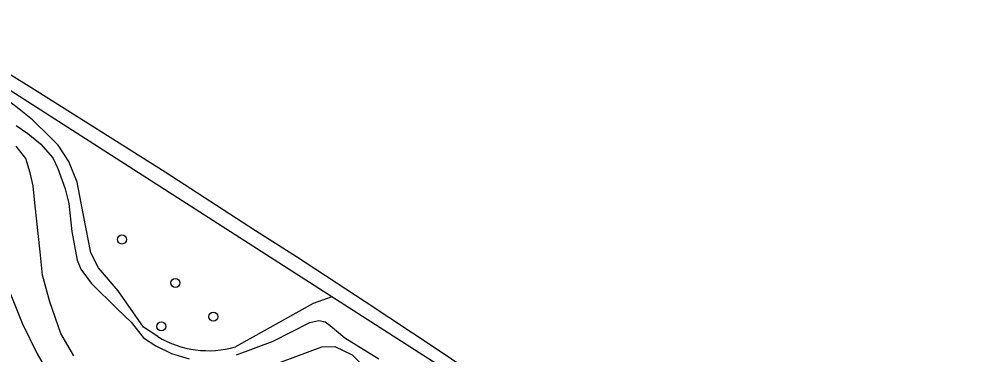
# Model space of a CAD drawing. Extents: x 163686 to 164493, y 382719 to 383870.
# Drawn here: x 164189 to 164291.1, y 383634.1 to 383670.3 of the extents above; entities that cross this region are included whole.
import ezdxf

# ---------------------------------------------------------------- set-up
doc = ezdxf.new("R2010")
doc.units = 0
for name, color, linetype in [('IMGEO_Boom', 7, 'Continuous'), ('IMGEO_Geluidsscherm', 7, 'Continuous'), ('IMGEO_Groenvoorziening', 7, 'Continuous'), ('IMGEO_Spoorbaan_halfverhard', 7, 'Continuous'), ('IMGEO_Waterloop', 7, 'Continuous')]:
    doc.layers.add(name, color=color, linetype=linetype)

msp = doc.modelspace()

# ---------------------------------------------------------------- linework, layer by layer
at = {"layer": 'IMGEO_Boom'}
for centre in [(164200.14, 383646.5), (164205.92, 383641.81), (164210.03, 383638.15), (164204.41, 383637.1)]:
    msp.add_circle(centre, 0.489, dxfattribs=at)
at = {"layer": 'IMGEO_Geluidsscherm'}
msp.add_lwpolyline([(164178.31, 383670.34), (164190.29, 383662.96), (164204.81, 383653.8), (164214.6, 383647.47), (164219.02, 383644.67), (164226.45, 383639.81), (164234.15, 383634.71), (164245.43, 383627.13), (164252.98, 383622.01), (164263.82, 383614.57), (164270.33, 383610.04), (164275.14, 383606.64), (164280.32, 383603.03), (164290.15, 383596.01), (164297.87, 383590.45), (164311.73, 383580.28), (164322.5, 383572.23), (164334.48, 383563.12)], dxfattribs=at)
at = {"layer": 'IMGEO_Groenvoorziening'}
for points in [[(164204.03, 383636.01), (164202.49, 383637.01), (164199.72, 383640.95), (164197.6, 383643.43), (164196.76, 383645.06), (164195.74, 383650.41), (164195.29, 383652.71), (164194.39, 383654.92), (164193.23, 383656.7), (164192.36, 383657.56), (164190.45, 383659.44), (164188.67, 383660.87), (164186.71, 383662.28), (164183.62, 383664.71), (164180.61, 383667.32)], [(164222.87, 383640.29), (164186.6, 383663.49), (164186.39, 383663.16), (164185.38, 383663.79), (164185.62, 383664.09), (164183.1, 383665.64), (164183.14, 383665.7), (164180.61, 383667.32)], [(164187, 383643.29), (164189.34, 383637.46), (164190.96, 383634.14), (164192.85, 383630.9), (164194.65, 383628.4), (164197.97, 383625.14), (164200.96, 383622.74), (164203.45, 383621.66), (164206.91, 383620.35), (164211.26, 383619.62), (164217.84, 383620.41), (164220.77, 383620.36), (164228.06, 383617.21), (164236.14, 383613.29), (164240.65, 383610.56), (164246.69, 383605.84), (164250.86, 383602.45), (164259.18, 383596.45)], [(164222.87, 383640.29), (164220.85, 383639.59), (164212.43, 383634.89)], [(164268.56, 383608.92), (164268.81, 383609.28), (164267.99, 383609.88), (164253.18, 383620.22), (164236.52, 383631.54), (164222.87, 383640.29)]]:
    msp.add_lwpolyline(points, dxfattribs=at)
msp.add_arc((164209.52, 383645.07), 10.59, 238.7958, 285.9676, dxfattribs=at)
at = {"layer": 'IMGEO_Spoorbaan_halfverhard'}
msp.add_lwpolyline([(164178.31, 383670.34), (164190.29, 383662.96), (164204.81, 383653.8), (164214.6, 383647.47), (164219.02, 383644.67), (164226.45, 383639.81), (164234.15, 383634.71), (164245.43, 383627.13), (164252.98, 383622.01), (164263.82, 383614.57), (164270.33, 383610.04), (164275.14, 383606.64), (164280.32, 383603.03), (164290.15, 383596.01), (164297.87, 383590.45), (164311.73, 383580.28), (164322.5, 383572.23), (164334.48, 383563.12), (164342.53, 383556.89)], dxfattribs=at)
at = {"layer": 'IMGEO_Waterloop'}
for points in [[(164188.68, 383658.82), (164189.96, 383657.97), (164191.34, 383656.82), (164192.67, 383655.34), (164193.2, 383654.16), (164194, 383651.97), (164194.38, 383650.39), (164194.73, 383647.35), (164195.28, 383644.27), (164195.68, 383643.29), (164196.81, 383641.78), (164199.65, 383638.97), (164201.13, 383637.56), (164202.48, 383635.88), (164203.82, 383635), (164205.52, 383634.17), (164207.43, 383633.6)], [(164194.94, 383633.94), (164193.54, 383636.35), (164192.33, 383639.76), (164191.55, 383642.65), (164191.28, 383645.16), (164190.72, 383650.45), (164190.52, 383652.29), (164190.2, 383653.72), (164189.74, 383655.25), (164188.69, 383656.58)], [(164212.55, 383634.05), (164216.52, 383635.51), (164220.48, 383637.51), (164221.44, 383637.76), (164222.14, 383637.61), (164222.69, 383637.21), (164224.25, 383635.86), (164227.94, 383633.61)], [(164221.78, 383634.89), (164223.18, 383634.94), (164225.04, 383634.04), (164226.49, 383632.58), (164227.1, 383631.22), (164227.33, 383629.16), (164226.83, 383628.41), (164226.2, 383627.66), (164223.63, 383626.46), (164217.26, 383624.75), (164213.94, 383624.5), (164212.24, 383625.3), (164210.83, 383627.16), (164210.23, 383629.02), (164210.18, 383630.67), (164211.18, 383631.38), (164213.29, 383631.88), (164217.41, 383633.28), (164221.78, 383634.89)]]:
    msp.add_lwpolyline(points, dxfattribs=at)

doc.saveas('drawing.dxf')
